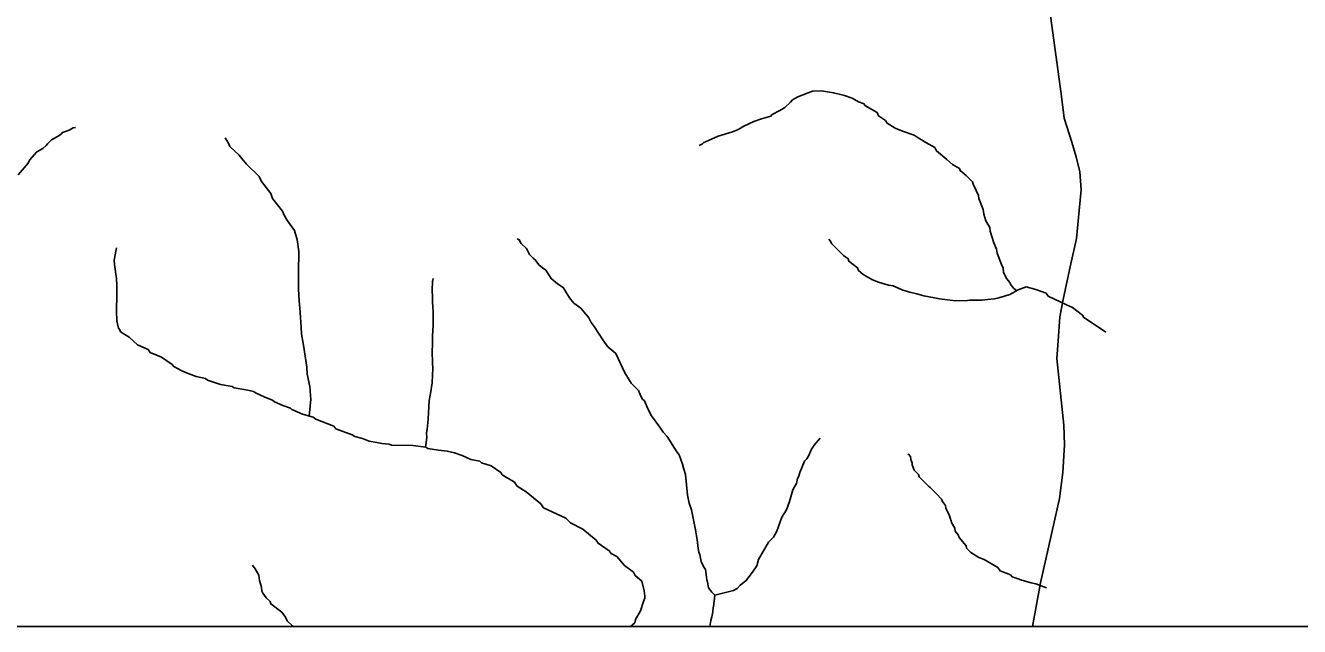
# Model space of a CAD drawing. Extents: x -10 to 158, y 8 to 33.
# Drawn here: x -8.573 to -6.464, y 16.018 to 17.013 of the extents above; entities that cross this region are included whole.
import ezdxf

# ---------------------------------------------------------------- set-up
doc = ezdxf.new("R2010")
doc.units = 0
for name, color, linetype in [('GM_X_Corporation', 7, 'Continuous'), ('GM_X_Minor_River', 7, 'Continuous'), ('GM_X_Rail_Line', 7, 'Continuous')]:
    doc.layers.add(name, color=color, linetype=linetype)

msp = doc.modelspace()

# ---------------------------------------------------------------- linework, layer by layer
at = {"layer": 'GM_X_Corporation'}
for points in [[(-9.7914, 22.7162), (-9.7914, 16.0183), (-2.9914, 16.0183), (-2.9914, 19.1544)], [(-5.6625, 19.6663), (-5.6789, 18.2975), (-6.0053, 18.2999), (-6.1191, 18.3027), (-6.9708, 18.3249), (-7.5205, 18.3416), (-7.7325, 18.3437), (-8.93, 18.3728), (-8.9838, 18.3739), (-9.0027, 18.3743), (-9.6242, 18.3881), (-9.6444, 17.5212), (-9.6604, 16.9971), (-9.6851, 16.2018), (-9.6914, 16.0183), (-3.6338, 16.0183), (-3.6311, 16.2195), (-3.6167, 17.6595), (-3.6057, 18.5118), (-3.613, 18.695), (-3.6159, 19.0246)]]:
    msp.add_lwpolyline(points, dxfattribs=at)
at = {"layer": 'GM_X_Minor_River'}
for points in [[(-6.9322, 16.5745), (-6.9363, 16.5781), (-6.9425, 16.5853), (-6.9433, 16.5879), (-6.948, 16.5939), (-6.9535, 16.6045), (-6.9544, 16.6113), (-6.9571, 16.6177), (-6.9643, 16.6362), (-6.9651, 16.6427), (-6.9695, 16.6536), (-6.9755, 16.6725), (-6.9764, 16.6786), (-6.9827, 16.6899), (-6.9863, 16.7009), (-6.9872, 16.7088), (-6.9943, 16.7266), (-6.9951, 16.7315), (-6.9991, 16.7398), (-7.0038, 16.7504), (-7.005, 16.7542), (-7.0108, 16.7602), (-7.0155, 16.765), (-7.0251, 16.7729), (-7.0267, 16.7763), (-7.0378, 16.7829), (-7.0474, 16.7915), (-7.0644, 16.8057), (-7.0671, 16.811), (-7.0821, 16.8195), (-7.0963, 16.8284), (-7.1013, 16.8317), (-7.1207, 16.8382), (-7.133, 16.843), (-7.146, 16.8515), (-7.1487, 16.8557), (-7.1603, 16.8635), (-7.1626, 16.8691), (-7.183, 16.881), (-7.1845, 16.8836), (-7.1937, 16.8869), (-7.204, 16.8928), (-7.217, 16.8972), (-7.2235, 16.899), (-7.235, 16.9018), (-7.2551, 16.9049), (-7.2699, 16.9043), (-7.2941, 16.8952), (-7.3027, 16.8901), (-7.3064, 16.8863), (-7.3158, 16.8777), (-7.3237, 16.8723), (-7.3364, 16.8656), (-7.3387, 16.8629), (-7.3545, 16.8585), (-7.367, 16.8545), (-7.3836, 16.8467), (-7.3888, 16.8435), (-7.3937, 16.8404), (-7.402, 16.8372), (-7.4262, 16.83), (-7.4469, 16.8206), (-7.4495, 16.8194), (-7.4521, 16.8171), (-7.4574, 16.8147)], [(-8.5848, 16.7658), (-8.568, 16.7851), (-8.5659, 16.7901), (-8.5539, 16.8039), (-8.5438, 16.8098), (-8.5382, 16.8144), (-8.536, 16.8175), (-8.5296, 16.8241), (-8.5195, 16.8292), (-8.5138, 16.8331), (-8.5116, 16.8361), (-8.5003, 16.8401), (-8.4935, 16.8436), (-8.4897, 16.8441)], [(-8.1029, 16.3667), (-8.1005, 16.3945), (-8.1009, 16.3999), (-8.1015, 16.409), (-8.102, 16.4154), (-8.1061, 16.4363), (-8.1071, 16.4476), (-8.1126, 16.484), (-8.1156, 16.5022), (-8.1162, 16.514), (-8.1177, 16.5383), (-8.1186, 16.5459), (-8.1191, 16.5504), (-8.1201, 16.5664), (-8.1207, 16.5778), (-8.1205, 16.5865), (-8.1206, 16.6139), (-8.1201, 16.6295), (-8.1199, 16.639), (-8.1229, 16.6587), (-8.1257, 16.6678), (-8.1273, 16.6738), (-8.139, 16.69), (-8.1444, 16.699), (-8.1472, 16.7058), (-8.1639, 16.7268), (-8.1663, 16.7352), (-8.1818, 16.7547), (-8.1858, 16.763), (-8.207, 16.7835), (-8.2148, 16.7929), (-8.2187, 16.7986), (-8.2345, 16.8131), (-8.2365, 16.8184), (-8.2423, 16.8275)], [(-7.5713, 16.0183), (-7.5638, 16.0245), (-7.5631, 16.0298), (-7.5546, 16.0444), (-7.5496, 16.06), (-7.5474, 16.065), (-7.5474, 16.0688), (-7.5484, 16.0775), (-7.5524, 16.0934), (-7.5636, 16.1027), (-7.5663, 16.1084), (-7.5813, 16.1192), (-7.5937, 16.1342), (-7.6033, 16.1394), (-7.6064, 16.1435), (-7.6249, 16.1561), (-7.628, 16.1614), (-7.6499, 16.1793), (-7.6706, 16.19), (-7.678, 16.1975), (-7.7151, 16.2148), (-7.7198, 16.2215), (-7.7436, 16.2413), (-7.7586, 16.2509), (-7.7629, 16.257), (-7.7836, 16.2695), (-7.7859, 16.2733), (-7.8017, 16.2841), (-7.8177, 16.2892), (-7.8208, 16.2918), (-7.8353, 16.295), (-7.8498, 16.3016), (-7.8624, 16.3059), (-7.8746, 16.3088), (-7.8891, 16.3105), (-7.9066, 16.3132), (-7.91, 16.3151), (-7.9317, 16.3181), (-7.967, 16.3187), (-7.9709, 16.3202), (-7.9827, 16.3215), (-7.991, 16.3229), (-8.0036, 16.325), (-8.0147, 16.3294), (-8.0273, 16.3326), (-8.0319, 16.3356), (-8.059, 16.3454), (-8.0625, 16.3499), (-8.0923, 16.3616), (-8.0962, 16.365), (-8.1141, 16.3696), (-8.1317, 16.3773), (-8.134, 16.38), (-8.1466, 16.3839), (-8.1607, 16.3902), (-8.1635, 16.3932), (-8.1764, 16.3979), (-8.1918, 16.4053), (-8.1945, 16.4075), (-8.2078, 16.41), (-8.2272, 16.4135), (-8.2307, 16.4157), (-8.2497, 16.4192), (-8.2715, 16.4261), (-8.2749, 16.4287), (-8.2902, 16.4322), (-8.3035, 16.4373), (-8.3139, 16.4417), (-8.3273, 16.4487), (-8.33, 16.4521), (-8.3476, 16.464), (-8.3664, 16.4721), (-8.3695, 16.477), (-8.3871, 16.4847), (-8.401, 16.4974), (-8.4152, 16.5063), (-8.4164, 16.5093), (-8.4187, 16.5123), (-8.4203, 16.5191), (-8.4216, 16.5244), (-8.4219, 16.5411), (-8.4212, 16.5681), (-8.4215, 16.5833), (-8.422, 16.5936), (-8.4255, 16.6178), (-8.426, 16.6247), (-8.4242, 16.6338), (-8.4232, 16.6399), (-8.4221, 16.6449)], [(-7.4339, 16.0508), (-7.4313, 16.0702), (-7.4367, 16.0751), (-7.4418, 16.0822), (-7.4438, 16.0925), (-7.445, 16.0955), (-7.4455, 16.1), (-7.4472, 16.1126), (-7.45, 16.1178), (-7.4539, 16.1257), (-7.4564, 16.1371), (-7.458, 16.1413), (-7.4592, 16.1473), (-7.461, 16.1625), (-7.4619, 16.1686), (-7.4635, 16.1784), (-7.4702, 16.2114), (-7.4742, 16.2227), (-7.4767, 16.236), (-7.4803, 16.2701), (-7.4827, 16.2788), (-7.4851, 16.2868), (-7.4907, 16.3026), (-7.4942, 16.3075), (-7.4985, 16.3135), (-7.5102, 16.3327), (-7.5168, 16.3399), (-7.5226, 16.3481), (-7.5366, 16.3669), (-7.5421, 16.3778), (-7.5481, 16.3918), (-7.5512, 16.3948), (-7.5531, 16.3974), (-7.5551, 16.4023), (-7.5579, 16.4091), (-7.5698, 16.4211), (-7.5804, 16.4381), (-7.5954, 16.4705), (-7.6088, 16.4813), (-7.617, 16.493), (-7.6311, 16.5148), (-7.6361, 16.5215), (-7.64, 16.5295), (-7.6532, 16.5452), (-7.6647, 16.5534), (-7.6721, 16.5624), (-7.6823, 16.5797), (-7.6919, 16.5853), (-7.7027, 16.5942), (-7.7112, 16.6082), (-7.717, 16.6119), (-7.7228, 16.6171), (-7.7282, 16.6246), (-7.7325, 16.628), (-7.7383, 16.634), (-7.743, 16.6438), (-7.7519, 16.6524), (-7.7554, 16.6584), (-7.7588, 16.6602)], [(-6.7844, 16.5054), (-6.8128, 16.5246), (-6.8205, 16.5298), (-6.8228, 16.5339), (-6.8393, 16.5462), (-6.8493, 16.5506), (-6.8795, 16.565), (-6.883, 16.5699), (-6.9002, 16.576), (-6.9159, 16.5807), (-6.9291, 16.5756), (-6.9434, 16.5678), (-6.9517, 16.565), (-6.9611, 16.5625), (-6.9687, 16.5609), (-6.98, 16.5596), (-6.9891, 16.5587), (-7.01, 16.5584), (-7.0134, 16.5579), (-7.0339, 16.5576), (-7.0373, 16.5579), (-7.0594, 16.561), (-7.0678, 16.5624), (-7.0853, 16.5659), (-7.0971, 16.5692), (-7.1086, 16.572), (-7.12, 16.5753), (-7.1364, 16.5822), (-7.1441, 16.5836), (-7.1608, 16.5883), (-7.1704, 16.5923), (-7.1857, 16.6012), (-7.1938, 16.6079), (-7.1954, 16.6121), (-7.2096, 16.6229), (-7.2109, 16.6267), (-7.2185, 16.6326), (-7.2309, 16.6446), (-7.2379, 16.6517), (-7.2406, 16.6566), (-7.2425, 16.6596)], [(-7.9103, 16.3151), (-7.9084, 16.3314), (-7.9086, 16.339), (-7.9079, 16.3451), (-7.9059, 16.3615), (-7.9042, 16.3923), (-7.9021, 16.4041), (-7.8997, 16.4216), (-7.8986, 16.446), (-7.8988, 16.454), (-7.8995, 16.4745), (-7.8989, 16.4844), (-7.8988, 16.5003), (-7.8982, 16.5072), (-7.8976, 16.5178), (-7.8979, 16.5345), (-7.898, 16.5414), (-7.8984, 16.5448), (-7.899, 16.5581), (-7.8994, 16.5805), (-7.8991, 16.5839), (-7.8988, 16.5896), (-7.8978, 16.5946)], [(-7.4307, 16.0702), (-7.4313, 16.0702), (-7.4007, 16.0779), (-7.3947, 16.0815), (-7.3898, 16.0865), (-7.3801, 16.0938), (-7.3693, 16.1085), (-7.3619, 16.1188), (-7.3591, 16.1291), (-7.3425, 16.1579), (-7.3343, 16.1664), (-7.3291, 16.176), (-7.3204, 16.1993), (-7.3126, 16.2116), (-7.308, 16.2253), (-7.3026, 16.2444), (-7.2996, 16.2494), (-7.2963, 16.2551), (-7.2946, 16.2632), (-7.2927, 16.2674), (-7.2909, 16.2735), (-7.2829, 16.2918), (-7.2792, 16.2961), (-7.2766, 16.3003), (-7.2715, 16.3118), (-7.267, 16.3183), (-7.257, 16.3303)], [(-6.8822, 16.0825), (-6.9002, 16.0892), (-6.9078, 16.0906), (-6.9177, 16.0935), (-6.9208, 16.0946), (-6.9238, 16.0953), (-6.9276, 16.0968), (-6.9391, 16.1008), (-6.9422, 16.1037), (-6.9594, 16.1103), (-6.9629, 16.116), (-6.9859, 16.1293), (-6.9943, 16.1326), (-7.0077, 16.1407), (-7.0147, 16.1478), (-7.0155, 16.152), (-7.0271, 16.1655), (-7.0284, 16.17), (-7.0334, 16.1764), (-7.0342, 16.181), (-7.0397, 16.1904), (-7.0405, 16.193), (-7.0421, 16.1976), (-7.0429, 16.2014), (-7.0489, 16.2142), (-7.0497, 16.2187), (-7.0547, 16.2251), (-7.056, 16.2289), (-7.0641, 16.2375), (-7.0683, 16.2416), (-7.0706, 16.2442), (-7.0749, 16.2487), (-7.0776, 16.2506), (-7.0834, 16.2562), (-7.093, 16.2663), (-7.0942, 16.2701), (-7.1016, 16.2772), (-7.1048, 16.2859), (-7.1048, 16.2889), (-7.1068, 16.295), (-7.1077, 16.2995), (-7.1112, 16.304)], [(-8.1292, 16.0183), (-8.13, 16.019), (-8.1397, 16.028), (-8.1424, 16.0336), (-8.1483, 16.0419), (-8.1664, 16.0557), (-8.1676, 16.0595), (-8.1745, 16.0658), (-8.18, 16.0737), (-8.1815, 16.0767), (-8.182, 16.0835), (-8.1853, 16.0945), (-8.1862, 16.1032), (-8.1924, 16.1138), (-8.1971, 16.1198)], [(-7.4396, 16.0183), (-7.4382, 16.0283), (-7.4364, 16.0344), (-7.4346, 16.0424), (-7.434, 16.0504), (-7.4336, 16.0508)]]:
    msp.add_lwpolyline(points, dxfattribs=at)
at = {"layer": 'GM_X_Rail_Line'}
msp.add_lwpolyline([(-6.8756, 17.029), (-6.8583, 16.9001), (-6.8531, 16.8599), (-6.8405, 16.8203), (-6.8333, 16.7959), (-6.8271, 16.7709), (-6.8248, 16.7414), (-6.8283, 16.7069), (-6.8328, 16.6604), (-6.8431, 16.6139), (-6.8543, 16.5626), (-6.8606, 16.5312), (-6.8631, 16.4911), (-6.8653, 16.4617), (-6.8536, 16.3516), (-6.8527, 16.319), (-6.8554, 16.273), (-6.861, 16.23), (-6.8926, 16.0906), (-6.9058, 16.0183)], dxfattribs=at)

doc.saveas('drawing.dxf')
